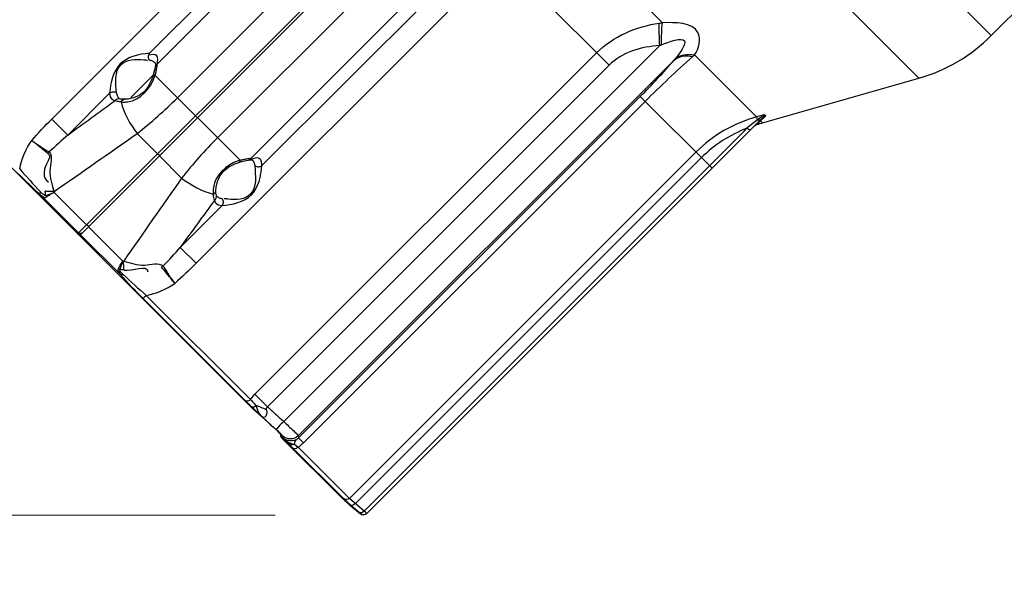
# Paper-space layout 'Sheet' of a CAD drawing. Header units: inches. Extents: x 0.2 to 10.8, y 0.2 to 8.3.
# Tile 524 of 545: x 8.948 to 9.652, y 5.85 to 6.248. Entities that reach past the tile are written whole.
import ezdxf

# ---------------------------------------------------------------- set-up
doc = ezdxf.new("R2010")
doc.units = ezdxf.units.IN
doc.header["$MEASUREMENT"] = 0
doc.layers.get('0').update_dxf_attribs({"lineweight": 5})
doc.styles.add('My Text', font='tahoma.ttf')
doc.dimstyles.new('My Dimension - mm [in] (ANSI)$0', dxfattribs={"dimtxt": 0.12, "dimasz": 0.098425, "dimexe": 0.125, "dimexo": 0.063, "dimgap": 0.031496, "dimtad": 0, "dimlfac": 250, "dimzin": 4, "dimdsep": 46, "dimtxsty": 'My Text', "dimblk": 'Filled-1', "dimcen": 0.09, "dimclrd": 1, "dimclre": 1, "dimclrt": 1, "dimadec": 1, "dimazin": 1, "dimtfac": 1, "dimtofl": 0, "dimtmove": 0, "dimatfit": 3, "dimfxl": 1, "dimtolj": 1, "dimtzin": 4, "dimlwd": -1, "dimlwe": -1, "dimarcsym": 0})

# ---------------------------------------------------------------- blocks, each defined once
blk = doc.blocks.new('*D10')
at = {"color": 1, "true_color": 0xff0000}
for p, q in [((9.4496, 8.02494), (8.40389, 8.02494)), ((8.52889, 7.92651), (8.52889, 7.82346)), ((8.52889, 5.99175), (8.52889, 6.09481)), ((9.1304, 5.89333), (8.40389, 5.89333))]:
    blk.add_line(p, q, dxfattribs=at)
at = {"layer": 'Defpoints', "color": 0}
for p in [(9.5126, 8.02494), (8.52889, 5.89333), (9.1934, 5.89333)]:
    blk.add_point(p, dxfattribs=at)
at = {"color": 1, "true_color": 0xff0000, "insert": (8.52889, 6.95913), "char_height": 0.12, "attachment_point": 5, "rotation": 90, "style": 'My Text'}
blk.add_mtext('\\A1;532.90 mm [20.980 in]', dxfattribs=at)
blk = doc.blocks.new('Filled-1')
blk = doc.blocks.new('*D11')
at = {"color": 1, "true_color": 0xff0000}
for p, q in [((10.62197, 6.86895), (10.62197, 5.33249)), ((8.79026, 6.23347), (8.79026, 5.33249)), ((8.69184, 5.45749), (8.59341, 5.45749)), ((10.7204, 5.45749), (10.81882, 5.45749))]:
    blk.add_line(p, q, dxfattribs=at)
at = {"layer": 'Defpoints', "color": 0}
for p in [(10.62197, 6.93195), (8.79026, 6.29647), (10.62197, 5.45749)]:
    blk.add_point(p, dxfattribs=at)
at = {"color": 1, "true_color": 0xff0000, "insert": (9.67129, 5.45749), "char_height": 0.12, "attachment_point": 5, "style": 'My Text'}
blk.add_mtext('\\A1;457.93 mm [18.029 in]', dxfattribs=at)

psp = doc.layouts.new('Sheet')

# ---------------------------------------------------------------- linework, layer by layer
at = {"color": 0, "linetype": 'ByBlock', "lineweight": -3}
for p, q in [((9.64268, 6.236628), (9.229655, 6.649653)), ((8.990266, 6.093331), (9.442496, 6.545561)), ((9.441074, 6.546982), (8.995279, 6.101191)), ((9.346984, 6.450049), (9.590904, 6.20613)), ((9.060392, 6.192148), (9.297546, 6.429302)), ((9.326237, 6.400611), (9.089083, 6.163457)), ((9.189103, 6.395433), (8.970484, 6.176814)), ((9.04043, 6.223932), (9.198537, 6.382039)), ((9.206366, 6.376692), (9.045778, 6.216103)), ((9.407297, 6.245802), (9.324172, 6.328926)), ((9.113038, 6.148843), (9.273626, 6.309432)), ((9.278974, 6.301602), (9.120867, 6.143496)), ((9.282545, 6.301991), (9.369168, 6.215368)), ((9.073749, 6.073549), (9.292368, 6.292168)), ((9.64268, 6.236628), (9.680108, 6.274056)), ((9.405395, 6.229386), (9.136405, 5.960396)), ((9.360254, 6.224282), (9.11579, 5.979818)), ((9.474709, 6.178389), (9.430352, 6.222746)), ((9.112328, 5.971269), (8.868203, 6.215393)), ((9.124704, 5.970904), (9.369168, 6.215368)), ((9.146689, 5.950111), (9.41568, 6.219102)), ((9.027898, 6.193188), (9.042605, 6.207896)), ((9.105198, 6.147343), (9.044277, 6.208263)), ((9.479044, 6.174054), (9.590904, 6.20613)), ((8.981898, 6.1654), (9.011861, 6.195363)), ((9.391529, 6.193007), (9.147065, 5.948543)), ((9.442968, 6.141568), (9.391529, 6.193007)), ((9.01913, 6.19127), (9.018744, 6.191441)), ((9.150555, 5.945053), (9.395019, 6.189517)), ((9.480048, 6.179866), (9.474709, 6.178389)), ((9.47471, 6.178389), (9.475149, 6.176128)), ((9.480048, 6.179866), (9.475149, 6.176128)), ((9.480783, 6.178598), (9.477621, 6.175477)), ((9.480135, 6.178382), (9.480783, 6.178598)), ((8.981898, 6.1654), (8.970484, 6.176814)), ((9.479019, 6.177619), (9.195663, 5.894263)), ((9.468979, 6.171244), (9.467676, 6.170199)), ((9.475149, 6.176128), (9.468979, 6.171244)), ((9.476105, 6.174043), (9.474686, 6.172697)), ((9.476286, 6.175973), (9.475149, 6.176128)), ((9.477621, 6.175477), (9.476105, 6.174043)), ((9.479044, 6.174054), (9.477621, 6.175477)), ((9.031468, 6.166444), (9.046001, 6.151911)), ((9.046772, 6.151261), (9.046001, 6.151911)), ((9.047423, 6.150489), (9.063379, 6.134533)), ((9.183412, 5.905278), (9.431335, 6.153201)), ((9.435333, 6.149203), (9.187707, 5.901576)), ((9.441155, 6.143381), (9.193974, 5.896199)), ((8.962409, 6.122617), (8.989566, 6.095461)), ((8.966202, 6.122208), (8.972115, 6.124355)), ((8.995279, 6.101191), (8.972115, 6.124355)), ((9.088202, 6.122209), (9.088105, 6.122659)), ((9.088376, 6.121809), (9.088205, 6.122196)), ((9.092298, 6.114926), (9.062335, 6.084963)), ((8.995279, 6.101191), (8.989566, 6.095461)), ((8.99605, 6.10054), (8.995279, 6.101191)), ((8.989566, 6.095461), (8.98885, 6.094746)), ((8.989746, 6.094227), (8.98885, 6.094746)), ((8.990462, 6.094942), (8.989566, 6.095461)), ((8.99078, 6.094224), (8.989746, 6.094227)), ((8.990981, 6.094046), (9.019552, 6.065474)), ((9.02129, 6.07518), (8.996702, 6.099767)), ((9.073749, 6.073549), (9.062335, 6.084963)), ((9.02129, 6.07518), (9.019143, 6.069267)), ((9.035383, 6.048799), (9.109168, 5.975014)), ((9.112691, 5.975999), (9.038116, 6.050573)), ((9.124704, 5.970904), (9.11579, 5.979818)), ((9.112304, 5.971278), (9.11216, 5.971415)), ((9.112166, 5.971409), (9.112328, 5.971269)), ((9.112304, 5.971278), (9.129595, 5.95572)), ((9.130618, 5.954911), (9.120971, 5.963572)), ((9.132621, 5.952894), (9.129149, 5.956132)), ((9.129595, 5.95572), (9.130584, 5.954817)), ((9.132614, 5.953084), (9.130618, 5.954911)), ((9.134245, 5.951511), (9.132614, 5.953084)), ((9.133268, 5.952271), (9.132621, 5.952894)), ((9.133288, 5.952222), (9.133695, 5.951804)), ((9.133695, 5.951804), (9.133915, 5.951566)), ((9.133913, 5.951573), (9.134127, 5.950716)), ((9.134127, 5.950716), (9.134314, 5.95001)), ((9.134975, 5.950303), (9.135158, 5.94954)), ((9.135158, 5.94954), (9.135348, 5.948789)), ((9.178245, 5.905352), (9.135346, 5.948228)), ((9.135348, 5.948789), (9.135546, 5.94805)), ((9.135351, 5.948224), (9.135546, 5.94805)), ((9.135487, 5.948266), (9.135546, 5.94805)), ((9.136092, 5.948451), (9.135773, 5.949756)), ((9.136092, 5.948451), (9.137902, 5.946565)), ((9.137902, 5.946565), (9.140288, 5.944017)), ((9.146689, 5.950111), (9.147065, 5.948543)), ((9.150555, 5.945053), (9.147065, 5.948543)), ((9.140288, 5.944017), (9.142931, 5.94125)), ((9.142931, 5.94125), (9.17914, 5.905041)), ((9.144186, 5.944126), (9.146815, 5.941875)), ((9.146815, 5.941875), (9.183412, 5.905278)), ((9.178004, 5.905571), (9.178212, 5.905379)), ((9.180648, 5.903321), (9.178245, 5.905352)), ((9.184351, 5.900424), (9.17914, 5.905041)), ((9.179967, 5.903898), (9.182948, 5.901337)), ((9.193974, 5.896199), (9.183412, 5.905278)), ((9.183196, 5.901105), (9.182154, 5.902032)), ((9.182537, 5.9017), (9.183093, 5.900999)), ((9.183093, 5.900999), (9.191344, 5.894075)), ((9.183196, 5.901105), (9.183104, 5.90101)), ((9.184351, 5.900424), (9.190619, 5.895046)), ((9.191518, 5.894253), (9.190619, 5.895046)), ((9.191518, 5.894253), (9.191343, 5.894076)), ((9.191518, 5.894253), (9.191344, 5.894075)), ((9.19469, 5.895532), (9.193974, 5.896199)), ((9.195839, 5.894439), (9.19469, 5.895532)), ((9.195839, 5.894439), (9.194775, 5.893735))]:
    psp.add_line(p, q, dxfattribs=at)
for points in [[(9.044446, 6.214304), (9.04411, 6.212699), (9.043312, 6.209451), (9.042669, 6.207313)], [(9.044352, 6.217025), (9.044433, 6.216868), (9.044604, 6.215603), (9.044452, 6.214332)], [(9.04267, 6.207317), (9.041647, 6.204519), (9.039482, 6.200163), (9.036552, 6.196407), (9.032932, 6.193678), (9.028996, 6.192009)], [(9.011861, 6.195363), (9.012273, 6.192834), (9.013529, 6.191006), (9.015573, 6.189979)], [(9.022529, 6.190969), (9.021248, 6.190988), (9.019595, 6.19117), (9.019144, 6.191267)], [(9.028996, 6.192009), (9.02505, 6.191159), (9.022545, 6.190969)], [(9.480048, 6.179866), (9.480129, 6.179749), (9.480174, 6.179612), (9.480185, 6.179445), (9.480153, 6.179244), (9.48007, 6.179006), (9.479926, 6.178728), (9.479712, 6.178408), (9.479415, 6.17804), (9.479019, 6.177619)], [(9.479019, 6.177619), (9.479541, 6.178052), (9.480135, 6.178382)], [(9.480048, 6.179866), (9.480341, 6.179831), (9.48059, 6.179778), (9.480809, 6.179704), (9.480987, 6.179604), (9.481113, 6.179474), (9.481172, 6.179313), (9.481148, 6.179116), (9.481025, 6.178879), (9.480783, 6.178598)], [(9.475878, 6.174478), (9.476396, 6.174912), (9.476983, 6.175248), (9.477621, 6.175477)], [(9.478005, 6.176605), (9.477259, 6.176135), (9.476286, 6.175973)], [(9.470581, 6.169181), (9.469979, 6.169049), (9.468974, 6.169401), (9.467676, 6.170199)], [(9.047879, 6.150944), (9.047459, 6.150906), (9.046772, 6.151261)], [(9.087904, 6.12561), (9.088094, 6.128111), (9.088943, 6.132058), (9.090613, 6.135996), (9.093343, 6.139618), (9.097101, 6.14255), (9.10146, 6.144715), (9.104252, 6.145735)], [(9.104248, 6.145734), (9.106276, 6.146346), (9.109539, 6.147154), (9.111239, 6.147511)], [(9.111266, 6.147517), (9.112578, 6.147669), (9.11381, 6.147495), (9.113961, 6.147415)], [(8.966202, 6.122208), (8.965587, 6.12217), (8.964856, 6.122487), (8.96407, 6.12305), (8.963243, 6.123782), (8.96238, 6.124661)], [(8.962409, 6.122617), (8.963648, 6.121658), (8.964819, 6.121019), (8.965889, 6.120784), (8.966777, 6.121047)], [(9.088105, 6.122659), (9.087923, 6.124314), (9.087904, 6.125594)], [(9.086913, 6.118638), (9.087941, 6.116594), (9.089769, 6.115338), (9.092298, 6.114926)], [(8.99239, 6.095455), (8.991495, 6.09494), (8.990462, 6.094942)], [(8.997158, 6.100223), (8.996738, 6.100185), (8.99605, 6.10054)], [(9.017982, 6.069842), (9.01772, 6.068953), (9.017951, 6.067889), (9.018587, 6.066719), (9.019552, 6.065474)], [(9.021596, 6.065445), (9.02071, 6.066305), (9.019975, 6.067132), (9.019428, 6.067916), (9.019105, 6.068649), (9.019143, 6.069267)], [(9.112691, 5.975999), (9.113637, 5.977344), (9.114675, 5.978622), (9.11579, 5.979818)], [(9.120971, 5.963572), (9.119388, 5.96543), (9.118182, 5.967392), (9.117348, 5.969528), (9.116553, 5.971758)], [(9.124194, 5.968709), (9.124391, 5.96683), (9.12421, 5.965273), (9.12369, 5.964112), (9.122897, 5.963403), (9.121931, 5.963216), (9.120971, 5.963572)], [(9.124194, 5.968709), (9.124116, 5.969578), (9.124267, 5.970341), (9.124704, 5.970904)], [(9.131489, 5.953973), (9.13229, 5.95321), (9.132968, 5.952546), (9.133515, 5.951993)], [(9.134975, 5.950303), (9.134509, 5.950962), (9.133268, 5.952271)], [(9.13392, 5.951566), (9.13417, 5.951285), (9.13421, 5.951239)], [(9.135773, 5.949756), (9.135341, 5.950357), (9.134245, 5.951511)], [(9.136092, 5.948451), (9.137724, 5.947422), (9.139469, 5.946828), (9.141185, 5.946614), (9.142782, 5.946699), (9.14422, 5.947001), (9.145463, 5.94744)], [(9.136092, 5.948451), (9.136542, 5.948028), (9.136979, 5.947636), (9.137473, 5.947215), (9.13803, 5.946764), (9.138657, 5.946287), (9.139358, 5.945796), (9.140115, 5.945329), (9.140885, 5.944928), (9.141625, 5.944616), (9.142316, 5.944397), (9.142962, 5.944262), (9.143576, 5.944181), (9.144186, 5.944128)], [(9.147065, 5.948543), (9.146534, 5.948069), (9.145981, 5.947697), (9.145463, 5.94744)], [(9.144184, 5.944127), (9.142895, 5.94348), (9.141499, 5.943441), (9.140288, 5.944018)], [(9.146815, 5.941875), (9.145527, 5.941015), (9.14412, 5.940789), (9.142931, 5.94125)], [(9.183412, 5.905278), (9.182441, 5.904608), (9.181302, 5.90433), (9.18015, 5.904481), (9.17914, 5.905041)], [(9.187707, 5.901576), (9.186826, 5.900793), (9.185886, 5.900302), (9.185021, 5.900173), (9.184351, 5.900424)], [(9.193974, 5.896199), (9.193093, 5.895415), (9.192154, 5.894923), (9.191288, 5.894794), (9.190619, 5.895046)], [(9.194775, 5.893735), (9.193715, 5.893505), (9.192546, 5.893673), (9.191518, 5.894253)]]:
    psp.add_lwpolyline(points, dxfattribs=at)
for centre, radius, start, end in [((9.557827, 6.321481), 0.12, 286, 315), ((9.076398, 6.508897), 0.446199, 314.931096, 319.498034), ((9.045434, 6.205067), 0.004, 129.240451, 135), ((9.030726, 6.19036), 0.004, 135, 162.45199), ((-1.451759, 20.495585), 17.726122, 306.0579678, 306.192724), ((8.832466, 6.419507), 0.321934, 308.180549, 315.071427), ((9.475963, 6.168906), 0.004, 108.615634, 134.999913), ((9.506608, 6.077928), 0.1, 106, 108.615634), ((9.278764, 5.827547), 0.449749, 131.305293, 133.596321), ((4.058328, 13.228699), 8.637568, 304.6720641, 305.1526633), ((6.975124, 8.608631), 3.486943, 315.009081, 315.628835), ((9.316442, 5.935531), 0.321934, 134.928573, 141.819453), ((9.271428, 6.464832), 0.461089, 225.060687, 227.918191), ((16.126091, 1.161052), 8.638135, 144.8472307, 145.3277978), ((9.00895, 6.128195), 0.037035, 184.982107, 185.950913), ((23.39252, -4.348693), 17.726122, 143.807276, 143.9420322), ((8.990255, 6.096148), 0.002, 224.999992, 290.339227), ((8.724482, 6.381829), 0.449749, 316.403679, 318.694707), ((9.02513, 6.112015), 0.037035, 264.049089, 265.017894), ((9.361772, 6.374499), 0.461097, 222.081902, 224.939343), ((12.395231, 9.602709), 4.895387, 227.885712, 228.150556), ((9.138175, 5.951057), 0.004, 195.1744, 225)]:
    psp.add_arc(centre, radius, start, end, dxfattribs=at)
at = {"color": 0, "linetype": 'ByBlock'}
psp.add_arc((9.193401, 5.896526), 0.0032, 230, 315, dxfattribs=at)
at = {"color": 0, "linetype": 'ByBlock', "lineweight": -3}
for points in [[(9.360254, 6.224282), (9.371927, 6.23601), (9.38874, 6.243177), (9.40512, 6.245529)], [(9.405395, 6.229386), (9.39246, 6.228801), (9.378324, 6.224524), (9.369168, 6.215368)], [(9.395019, 6.189517), (9.406079, 6.200504), (9.417399, 6.211241), (9.429065, 6.221583)], [(9.016859, 6.195477), (9.016197, 6.202298), (9.015145, 6.210956), (9.019998, 6.215795)], [(9.024957, 6.189177), (9.033561, 6.190142), (9.041209, 6.198728), (9.04389, 6.206961)], [(9.020086, 6.189081), (9.021934, 6.18084), (9.026519, 6.173288), (9.031468, 6.166444)], [(9.474709, 6.178389), (9.45859, 6.173951), (9.443157, 6.165023), (9.431335, 6.153201)], [(8.956107, 6.1615), (8.960713, 6.166773), (8.965533, 6.171863), (8.970484, 6.176814)], [(9.467676, 6.170199), (9.45568, 6.165583), (9.444422, 6.158291), (9.435333, 6.149203)], [(8.947508, 6.141181), (8.948867, 6.148409), (8.951825, 6.155521), (8.956107, 6.1615)], [(9.103896, 6.146954), (9.095623, 6.14425), (9.086979, 6.136518), (9.086088, 6.127861)], [(9.11273, 6.123063), (9.117583, 6.127902), (9.116531, 6.136561), (9.115869, 6.143382)], [(8.947509, 6.14118), (8.952407, 6.135621), (8.957333, 6.130085), (8.96238, 6.124661)], [(9.063379, 6.134533), (9.070223, 6.129584), (9.077775, 6.124999), (9.086016, 6.123151)], [(9.022144, 6.068714), (9.027791, 6.067865), (9.039306, 6.073248), (9.039236, 6.067537)], [(9.073749, 6.073549), (9.068798, 6.068598), (9.063708, 6.063779), (9.058435, 6.059173)], [(9.021595, 6.065445), (9.027019, 6.060397), (9.032556, 6.05547), (9.038116, 6.050571)], [(9.038116, 6.050573), (9.04534, 6.051953), (9.052464, 6.05488), (9.058435, 6.059172)]]:
    psp.add_open_spline(points, degree=3, dxfattribs=at)
for points, knots in [([(9.405395, 6.229386), (9.405273, 6.232323), (9.405108, 6.237702), (9.405074, 6.243086), (9.40512, 6.245529)], [0, 0, 0, 0, 0.5460542, 1, 1, 1, 1]), ([(9.40512, 6.245529), (9.405483, 6.245581), (9.406208, 6.245679), (9.406934, 6.245763), (9.407297, 6.245802)], [0, 0, 0, 0, 0.5014634, 1, 1, 1, 1]), ([(9.406681, 6.229962), (9.406693, 6.232853), (9.406795, 6.238138), (9.407081, 6.243418), (9.407297, 6.245802)], [0, 0, 0, 0, 0.5470584, 1, 1, 1, 1]), ([(9.430352, 6.222746), (9.433868, 6.226891), (9.437033, 6.246362), (9.416094, 6.246022), (9.407297, 6.245802)], [0, 0, 0, 0, 0.3818071, 1, 1, 1, 1]), ([(9.406681, 6.229962), (9.41177, 6.232181), (9.429858, 6.238531), (9.419795, 6.223608), (9.416574, 6.220069)], [0, 0, 0, 0, 0.5370552, 1, 1, 1, 1]), ([(9.406681, 6.229962), (9.406467, 6.22987), (9.406037, 6.229681), (9.40561, 6.229486), (9.405395, 6.229386)], [0, 0, 0, 0, 0.4960728, 1, 1, 1, 1]), ([(9.04043, 6.223932), (9.033025, 6.223333), (9.016205, 6.219595), (9.012461, 6.202774), (9.011861, 6.195363)], [0, 0, 0, 0, 0.4998169, 1, 1, 1, 1]), ([(9.040316, 6.218935), (9.039846, 6.219669), (9.039374, 6.221458), (9.039925, 6.223228), (9.04043, 6.223932)], [0, 0, 0, 0, 0.5015613, 1, 1, 1, 1]), ([(9.045778, 6.216103), (9.04617, 6.218078), (9.047339, 6.223422), (9.041589, 6.223284), (9.039895, 6.222466)], [0, 0, 0, 0, 0.5169517, 1, 1, 1, 1]), ([(9.41568, 6.219102), (9.417342, 6.220475), (9.421856, 6.22235), (9.426619, 6.222078), (9.429065, 6.221583)], [0, 0, 0, 0, 0.463445, 1, 1, 1, 1]), ([(9.416574, 6.220069), (9.41833, 6.221454), (9.422949, 6.223362), (9.427844, 6.223197), (9.430352, 6.222746)], [0, 0, 0, 0, 0.4674521, 1, 1, 1, 1]), ([(9.430352, 6.222746), (9.430142, 6.222552), (9.429715, 6.222162), (9.429284, 6.221777), (9.429065, 6.221583)], [0, 0, 0, 0, 0.4945843, 1, 1, 1, 1]), ([(9.019999, 6.215794), (9.024081, 6.21953), (9.03174, 6.219832), (9.038098, 6.219097), (9.039013, 6.218893)], [0, 0, 0, 0, 0.8551534, 1, 1, 1, 1]), ([(9.044335, 6.217044), (9.043857, 6.217578), (9.042602, 6.218497), (9.041103, 6.218859), (9.040316, 6.218936)], [0, 0, 0, 0, 0.4755545, 1, 1, 1, 1]), ([(9.045445, 6.21384), (9.045302, 6.212947), (9.044966, 6.211077), (9.044534, 6.209225), (9.044278, 6.208263)], [0, 0, 0, 0, 0.4760537, 1, 1, 1, 1]), ([(9.045778, 6.216103), (9.045461, 6.21591), (9.044871, 6.215412), (9.044534, 6.214704), (9.044453, 6.214331)], [0, 0, 0, 0, 0.493034, 1, 1, 1, 1]), ([(9.045778, 6.216103), (9.045729, 6.215739), (9.045623, 6.214984), (9.045508, 6.21423), (9.045445, 6.21384)], [0, 0, 0, 0, 0.4826823, 1, 1, 1, 1]), ([(9.41568, 6.219102), (9.415832, 6.219263), (9.416131, 6.219585), (9.416428, 6.219908), (9.416574, 6.220069)], [0, 0, 0, 0, 0.5051975, 1, 1, 1, 1]), ([(9.044277, 6.208263), (9.043931, 6.208222), (9.04329, 6.208087), (9.042763, 6.207599), (9.04267, 6.207317)], [0, 0, 0, 0, 0.5411426, 1, 1, 1, 1]), ([(9.04389, 6.206961), (9.043961, 6.20718), (9.044096, 6.207612), (9.04422, 6.208048), (9.044277, 6.208263)], [0, 0, 0, 0, 0.5078652, 1, 1, 1, 1]), ([(9.016858, 6.195477), (9.016124, 6.195948), (9.014335, 6.196419), (9.012565, 6.195868), (9.011861, 6.195363)], [0, 0, 0, 0, 0.5015614, 1, 1, 1, 1]), ([(9.016857, 6.195478), (9.016934, 6.194692), (9.017293, 6.193192), (9.018203, 6.19193), (9.018737, 6.191447)], [0, 0, 0, 0, 0.5231066, 1, 1, 1, 1]), ([(9.01913, 6.191269), (9.018487, 6.191428), (9.01708, 6.19132), (9.015986, 6.190481), (9.015573, 6.189979)], [0, 0, 0, 0, 0.5046131, 1, 1, 1, 1]), ([(9.020086, 6.189081), (9.019249, 6.189137), (9.017718, 6.189325), (9.016224, 6.189726), (9.015573, 6.189978)], [0, 0, 0, 0, 0.5455472, 1, 1, 1, 1]), ([(9.020086, 6.189081), (9.020308, 6.189576), (9.020928, 6.190495), (9.022, 6.190959), (9.022529, 6.190969)], [0, 0, 0, 0, 0.5061958, 1, 1, 1, 1]), ([(9.020086, 6.189081), (9.02085, 6.189029), (9.022477, 6.188984), (9.024103, 6.189082), (9.024957, 6.189177)], [0, 0, 0, 0, 0.4711429, 1, 1, 1, 1]), ([(8.967751, 6.152068), (8.966127, 6.153451), (8.962237, 6.156586), (8.958337, 6.159706), (8.956107, 6.1615)], [0, 0, 0, 0, 0.4270269, 1, 1, 1, 1]), ([(8.956107, 6.1615), (8.958433, 6.159829), (8.962537, 6.156977), (8.966757, 6.154286), (8.96863, 6.153262)], [0, 0, 0, 0, 0.5730308, 1, 1, 1, 1]), ([(8.967751, 6.152068), (8.970521, 6.150355), (8.963686, 6.142387), (8.964791, 6.133221), (8.968161, 6.13201)], [0, 0, 0, 0, 0.476288, 1, 1, 1, 1]), ([(8.968629, 6.153262), (8.968473, 6.153071), (8.968169, 6.152681), (8.967887, 6.152275), (8.967751, 6.152068)], [0, 0, 0, 0, 0.4996761, 1, 1, 1, 1]), ([(8.968629, 6.153262), (8.971408, 6.149824), (8.967137, 6.138713), (8.970807, 6.129925), (8.972055, 6.124976)], [0, 0, 0, 0, 0.4641286, 1, 1, 1, 1]), ([(9.092298, 6.114926), (9.099703, 6.115525), (9.116523, 6.119263), (9.120267, 6.136084), (9.120867, 6.143496)], [0, 0, 0, 0, 0.4998169, 1, 1, 1, 1]), ([(9.105198, 6.147343), (9.104983, 6.147285), (9.104547, 6.147161), (9.104115, 6.147026), (9.103896, 6.146954)], [0, 0, 0, 0, 0.4920808, 1, 1, 1, 1]), ([(9.105198, 6.147343), (9.105157, 6.146995), (9.105025, 6.146352), (9.104531, 6.145834), (9.104251, 6.145739)], [0, 0, 0, 0, 0.5417434, 1, 1, 1, 1]), ([(9.105198, 6.147343), (9.106158, 6.147599), (9.10801, 6.14803), (9.10988, 6.148366), (9.110776, 6.14851)], [0, 0, 0, 0, 0.5225874, 1, 1, 1, 1]), ([(9.110776, 6.14851), (9.111165, 6.148573), (9.111918, 6.148688), (9.112673, 6.148794), (9.113038, 6.148844)], [0, 0, 0, 0, 0.5167144, 1, 1, 1, 1]), ([(9.111266, 6.147518), (9.111639, 6.147599), (9.112347, 6.147936), (9.112845, 6.148526), (9.113038, 6.148843)], [0, 0, 0, 0, 0.5069672, 1, 1, 1, 1]), ([(9.120867, 6.143496), (9.120866, 6.145238), (9.1201, 6.150436), (9.114636, 6.148654), (9.112751, 6.147529)], [0, 0, 0, 0, 0.4425027, 1, 1, 1, 1]), ([(9.115871, 6.143381), (9.115794, 6.144168), (9.115431, 6.145667), (9.114513, 6.146922), (9.113978, 6.1474)], [0, 0, 0, 0, 0.5244455, 1, 1, 1, 1]), ([(9.11587, 6.143381), (9.116604, 6.142911), (9.118393, 6.142439), (9.120163, 6.14299), (9.120867, 6.143496)], [0, 0, 0, 0, 0.5015614, 1, 1, 1, 1]), ([(8.962409, 6.122617), (8.962221, 6.122863), (8.962042, 6.123602), (8.962231, 6.124296), (8.96238, 6.124661)], [0, 0, 0, 0, 0.4392852, 1, 1, 1, 1]), ([(8.972055, 6.124978), (8.970843, 6.12495), (8.968705, 6.124949), (8.966565, 6.125079), (8.965649, 6.125209)], [0, 0, 0, 0, 0.5670198, 1, 1, 1, 1]), ([(8.966202, 6.122208), (8.966094, 6.122703), (8.965893, 6.123701), (8.965725, 6.124705), (8.965649, 6.125209)], [0, 0, 0, 0, 0.4985928, 1, 1, 1, 1]), ([(8.966777, 6.121047), (8.966649, 6.121223), (8.966424, 6.121595), (8.966264, 6.122), (8.966202, 6.122208)], [0, 0, 0, 0, 0.5001645, 1, 1, 1, 1]), ([(8.972115, 6.124355), (8.9711, 6.123762), (8.969304, 6.122686), (8.967536, 6.121563), (8.966776, 6.121048)], [0, 0, 0, 0, 0.5614586, 1, 1, 1, 1]), ([(9.086088, 6.127861), (9.086003, 6.127036), (9.08592, 6.125464), (9.085967, 6.123891), (9.086016, 6.123151)], [0, 0, 0, 0, 0.5279231, 1, 1, 1, 1]), ([(9.086016, 6.123151), (9.08651, 6.123373), (9.087432, 6.123993), (9.087893, 6.125065), (9.087904, 6.125594)], [0, 0, 0, 0, 0.5061241, 1, 1, 1, 1]), ([(9.086913, 6.118638), (9.086661, 6.119289), (9.08626, 6.120783), (9.086072, 6.122314), (9.086016, 6.123151)], [0, 0, 0, 0, 0.4544528, 1, 1, 1, 1]), ([(9.086913, 6.118638), (9.087416, 6.119051), (9.088255, 6.120145), (9.088363, 6.121552), (9.088204, 6.122195)], [0, 0, 0, 0, 0.4953894, 1, 1, 1, 1]), ([(9.088382, 6.121802), (9.088865, 6.121269), (9.090127, 6.120358), (9.091627, 6.119999), (9.092413, 6.119922)], [0, 0, 0, 0, 0.4768934, 1, 1, 1, 1]), ([(9.11273, 6.123063), (9.108822, 6.119163), (9.10103, 6.118727), (9.094732, 6.119874), (9.09383, 6.119806)], [0, 0, 0, 0, 0.8592189, 1, 1, 1, 1]), ([(9.092412, 6.119923), (9.092883, 6.119189), (9.093354, 6.1174), (9.092803, 6.11563), (9.092298, 6.114926)], [0, 0, 0, 0, 0.501563, 1, 1, 1, 1]), ([(9.017983, 6.069841), (9.018499, 6.070603), (9.019622, 6.072371), (9.020698, 6.074166), (9.02129, 6.07518)], [0, 0, 0, 0, 0.4393578, 1, 1, 1, 1]), ([(9.022144, 6.068714), (9.022014, 6.06963), (9.021884, 6.07177), (9.021885, 6.073908), (9.021913, 6.07512)], [0, 0, 0, 0, 0.4329802, 1, 1, 1, 1]), ([(9.021915, 6.075119), (9.026864, 6.073872), (9.03565, 6.070203), (9.046759, 6.074473), (9.050197, 6.071694)], [0, 0, 0, 0, 0.5358737, 1, 1, 1, 1]), ([(9.019143, 6.069267), (9.018935, 6.069329), (9.01853, 6.069489), (9.018158, 6.069714), (9.017982, 6.069842)], [0, 0, 0, 0, 0.4998355, 1, 1, 1, 1]), ([(9.022144, 6.068714), (9.021639, 6.06879), (9.020636, 6.068958), (9.019638, 6.069159), (9.019143, 6.069267)], [0, 0, 0, 0, 0.501526, 1, 1, 1, 1]), ([(9.021596, 6.065445), (9.021231, 6.065296), (9.020536, 6.065107), (9.019797, 6.065286), (9.019552, 6.065474)], [0, 0, 0, 0, 0.5607148, 1, 1, 1, 1]), ([(9.050197, 6.071694), (9.050006, 6.071538), (9.049616, 6.071234), (9.04921, 6.070952), (9.049003, 6.070816)], [0, 0, 0, 0, 0.4996764, 1, 1, 1, 1]), ([(9.058435, 6.059172), (9.056642, 6.061402), (9.053521, 6.065302), (9.050386, 6.069191), (9.049003, 6.070816)], [0, 0, 0, 0, 0.5728633, 1, 1, 1, 1]), ([(9.050197, 6.071695), (9.051222, 6.069822), (9.053912, 6.065601), (9.056764, 6.061498), (9.058435, 6.059173)], [0, 0, 0, 0, 0.4270792, 1, 1, 1, 1]), ([(9.035383, 6.048799), (9.035727, 6.048643), (9.03684, 6.04947), (9.037605, 6.050062), (9.038116, 6.050573)], [0, 0, 0, 0, 0.343133, 1, 1, 1, 1]), ([(9.112691, 5.975999), (9.112167, 5.975475), (9.111101, 5.974701), (9.109605, 5.974686), (9.109168, 5.975014)], [0, 0, 0, 0, 0.5756126, 1, 1, 1, 1]), ([(9.110566, 5.973629), (9.110329, 5.973862), (9.109862, 5.974322), (9.109397, 5.974784), (9.109169, 5.975013)], [0, 0, 0, 0, 0.5063779, 1, 1, 1, 1]), ([(9.112691, 5.975999), (9.11331, 5.975322), (9.114603, 5.973914), (9.115889, 5.972499), (9.116553, 5.971758)], [0, 0, 0, 0, 0.4798081, 1, 1, 1, 1]), ([(9.113743, 5.970563), (9.113197, 5.971082), (9.112134, 5.9721), (9.111079, 5.973126), (9.110566, 5.973629)], [0, 0, 0, 0, 0.5114345, 1, 1, 1, 1]), ([(9.116553, 5.971758), (9.116077, 5.971306), (9.115297, 5.970675), (9.114075, 5.970344), (9.113742, 5.970563)], [0, 0, 0, 0, 0.6223341, 1, 1, 1, 1]), ([(9.120971, 5.963572), (9.119801, 5.964712), (9.1174, 5.967051), (9.114987, 5.969378), (9.113742, 5.970563)], [0, 0, 0, 0, 0.4872938, 1, 1, 1, 1]), ([(9.124194, 5.968709), (9.122934, 5.969282), (9.12041, 5.97036), (9.117839, 5.971318), (9.116553, 5.971758)], [0, 0, 0, 0, 0.504546, 1, 1, 1, 1]), ([(9.124704, 5.970904), (9.126651, 5.96915), (9.130549, 5.965644), (9.134452, 5.962144), (9.136405, 5.960396)], [0, 0, 0, 0, 0.4999838, 1, 1, 1, 1]), ([(9.136405, 5.960396), (9.135191, 5.959041), (9.133286, 5.95762), (9.13146, 5.954824), (9.130619, 5.954911)], [0, 0, 0, 0, 0.6825629, 1, 1, 1, 1]), ([(9.136405, 5.960396), (9.138806, 5.958123), (9.142012, 5.954575), (9.145977, 5.95148), (9.146689, 5.950111)], [0, 0, 0, 0, 0.681838, 1, 1, 1, 1]), ([(9.134975, 5.950303), (9.134821, 5.950438), (9.134531, 5.950735), (9.13429, 5.951073), (9.134182, 5.951251)], [0, 0, 0, 0, 0.494994, 1, 1, 1, 1]), ([(9.134805, 5.948906), (9.134696, 5.949076), (9.134502, 5.949433), (9.134368, 5.949815), (9.134315, 5.95001)], [0, 0, 0, 0, 0.5001927, 1, 1, 1, 1]), ([(9.135546, 5.94805), (9.135404, 5.948173), (9.135136, 5.948442), (9.134909, 5.948746), (9.134805, 5.948906)], [0, 0, 0, 0, 0.4951217, 1, 1, 1, 1]), ([(9.146689, 5.950111), (9.145299, 5.948734), (9.141327, 5.946979), (9.137246, 5.948471), (9.135773, 5.949756)], [0, 0, 0, 0, 0.5003372, 1, 1, 1, 1]), ([(9.144186, 5.944126), (9.144256, 5.944791), (9.144488, 5.945979), (9.145093, 5.94706), (9.145463, 5.94744)], [0, 0, 0, 0, 0.557607, 1, 1, 1, 1]), ([(9.146815, 5.941875), (9.147474, 5.942348), (9.148765, 5.943359), (9.149971, 5.944469), (9.150555, 5.945053)], [0, 0, 0, 0, 0.4956925, 1, 1, 1, 1])]:
    psp.add_open_spline(points, degree=3, knots=knots, dxfattribs=at)

# ---------------------------------------------------------------- dimensions: what is measured, and where the dimension line sits
dim = psp.add_linear_dim(base=(8.528889, 5.893326), p1=(9.512596, 8.02494), p2=(9.193401, 5.893326), angle=90, dimstyle='My Dimension - mm [in] (ANSI)$0', override={"dimpost": ' mm'})
dim.commit()
dim.dimension.update_dxf_attribs({"geometry": '*D10', "text_midpoint": (8.528889, 6.959133)})
dim = psp.add_linear_dim(base=(10.621972, 5.457491), p1=(8.790261, 6.296466), p2=(10.621972, 6.931953), dimstyle='My Dimension - mm [in] (ANSI)$0', override={"dimpost": ' mm'})
dim.commit()
dim.dimension.update_dxf_attribs({"geometry": '*D11', "text_midpoint": (9.671287, 5.457491), "dimtype": 160})

doc.saveas('drawing.dxf')
